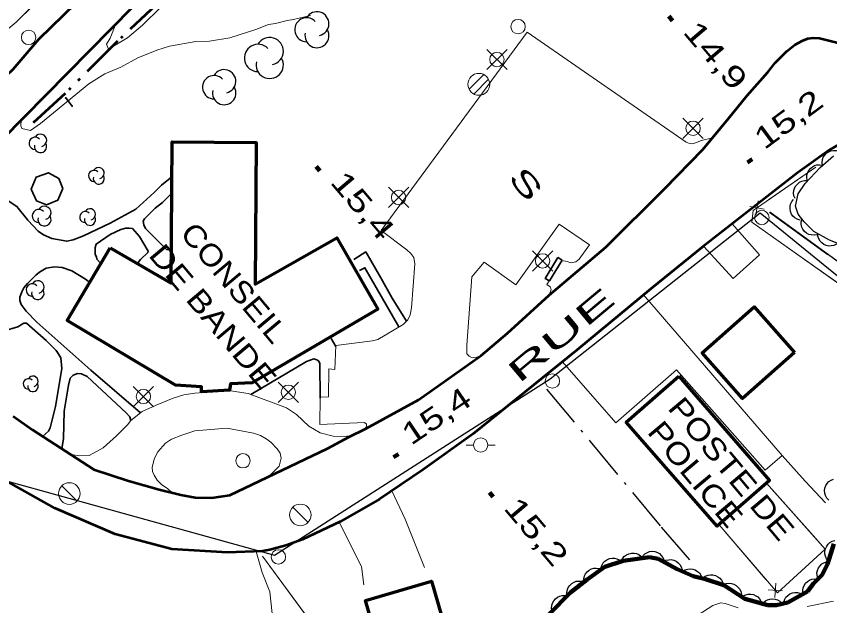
# Model space of a CAD drawing. Extents: x 386081 to 389416, y 5130568 to 5134082.
# Drawn here: x 387801.8 to 387914.9, y 5132622.4 to 5132704.2 of the extents above; entities that cross this region are included whole.
import ezdxf

# ---------------------------------------------------------------- set-up
doc = ezdxf.new("R2010")
doc.units = 0
doc.header["$LTSCALE"] = 1.2
for name, pattern in [('DASH_DOUBLE_DOT', [9.2, 5, -1.2, 0.3, -1.2, 0.3, -1.2]), ('DOT_DASHED', [7.7, 5, -1.2, 0.3, -1.2]), ('LONG_DASHED', [7.5, 6, -1.5])]:
    doc.linetypes.add(name, pattern=pattern)
for name, color, linetype, lineweight in [('19', 7, 'Continuous', 13), ('2', 7, 'Continuous', 13), ('21', 7, 'LONG_DASHED', 35), ('22', 7, 'Continuous', 13), ('3', 7, 'Continuous', 140), ('31', 7, 'Continuous', 70), ('36', 7, 'Continuous', 13), ('37', 7, 'Continuous', 13), ('4', 7, 'DASH_DOUBLE_DOT', 53), ('41', 7, 'DOT_DASHED', 25), ('44', 7, 'Continuous', 25), ('52', 7, 'Continuous', 13)]:
    doc.layers.add(name, color=color, linetype=linetype, lineweight=lineweight)

msp = doc.modelspace()

# ---------------------------------------------------------------- linework, layer by layer
at = {"layer": '19'}
for points in [[(387897.32, 5132672.31), (387901.46, 5132667.83), (387905.1, 5132671.13), (387901.31, 5132675.42)], [(387877.73, 5132656.24), (387885.16, 5132647.78), (387893.58, 5132655.12), (387905.87, 5132641.22), (387908.25, 5132643.23), (387888.97, 5132665.54)], [(387809.42, 5132643.37), (387810.69, 5132643.21), (387811.98, 5132643.26), (387813.92, 5132644.3), (387815.78, 5132645.96), (387817.29, 5132647.51), (387817.76, 5132648.11), (387819.35, 5132649.36), (387821.26, 5132650.25), (387823.62, 5132651.2), (387825.13, 5132651.69), (387826.66, 5132651.92), (387831.34, 5132652.26), (387834.07, 5132651.86), (387839.37, 5132649.88), (387840.76, 5132648.93), (387842.47, 5132647.32), (387844.05, 5132646.41), (387845.86, 5132645.95), (387847.45, 5132645.88), (387848.48, 5132646.04)], [(387823.47, 5132638.09), (387822.87, 5132638.67), (387822.08, 5132639.19), (387821.41, 5132639.8), (387820.99, 5132640.51), (387820.79, 5132641.04), (387820.71, 5132641.62), (387821.06, 5132642.88), (387821.51, 5132643.74), (387822.59, 5132644.96), (387823.41, 5132645.51), (387824.85, 5132646.08), (387826.67, 5132646.66), (387831.1, 5132647.04), (387834.78, 5132646.34), (387835.77, 5132646.01), (387836.55, 5132645.57), (387837.2, 5132645.11), (387838.09, 5132644.18), (387838.51, 5132643.58), (387838.66, 5132642.88), (387838.38, 5132641.78), (387836.87, 5132640.3)], [(387854.01, 5132638.34), (387855.87, 5132634.4), (387858.55, 5132627.71)], [(387850.15, 5132625.26), (387849.8, 5132627.83), (387846.68, 5132634)], [(387799.82, 5132599.69), (387803.96, 5132597.75), (387814.27, 5132595.74), (387824.7, 5132594.47), (387828.45, 5132593.38), (387831.32, 5132592.43), (387833.25, 5132592.59), (387834.83, 5132593.26), (387836.51, 5132594.96), (387837.85, 5132597.01), (387838.59, 5132599.59), (387839.21, 5132605.61), (387839.63, 5132608.05), (387839.42, 5132610.84), (387838.98, 5132614.19), (387838.27, 5132616.78), (387838.07, 5132619.03), (387837.38, 5132621.29), (387837.07, 5132624.3), (387836.02, 5132627.01), (387835.19, 5132629.93)]]:
    msp.add_lwpolyline(points, dxfattribs=at)
at = {"layer": '2'}
for points in [[(387815.66, 5132703.19), (387814.89, 5132701.22), (387814.39, 5132700.37), (387814.67, 5132699.67), (387817.3, 5132701.23), (387819.37, 5132703.03), (387824.49, 5132708.05)], [(387802.52, 5132689.82), (387802.48, 5132689.04), (387802.63, 5132688.68), (387803.81, 5132688.4), (387805.2, 5132689.37), (387811.91, 5132694.88), (387814.13, 5132696.26), (387816.38, 5132697.19), (387818.75, 5132698.49), (387821.37, 5132699.54), (387823.13, 5132700.09), (387826.78, 5132700.72), (387828.67, 5132700.8), (387831.53, 5132701.24), (387835.12, 5132702.42), (387836.88, 5132703.1), (387837.86, 5132703.22), (387839.5, 5132703.66), (387840.35, 5132703.78), (387842.72, 5132704.35)]]:
    msp.add_lwpolyline(points, dxfattribs=at)
at = {"layer": '2', "linetype": 'LONG_DASHED'}
for points in [[(387902.14, 5132622.09), (387900.32, 5132622.69), (387899.71, 5132622.8), (387898.62, 5132622.43), (387896.55, 5132621.08)], [(387915.38, 5132623.03), (387911.74, 5132622.27)]]:
    msp.add_lwpolyline(points, dxfattribs=at)
at = {"layer": '21', "linetype": 'Continuous', "lineweight": 53}
for points in [[(387398.36, 5132310.48), (387454.62, 5132364.63), (387511.11, 5132419.28), (387537.66, 5132444.62), (387591.82, 5132496.78), (387617.79, 5132521.26), (387702.27, 5132602.13), (387719.9, 5132618.73), (387757.05, 5132654.07), (387762.87, 5132659.36), (387786.35, 5132682.67), (387801.42, 5132696.88), (387804.96, 5132701.08), (387818.71, 5132714.51)], [(387821.04, 5132708.66), (387799.9, 5132687.15)], [(387900.79, 5132690.03), (387903.38, 5132693.25), (387906.24, 5132696.49), (387907.27, 5132697.77), (387908.91, 5132699.42), (387910, 5132700.28), (387911.03, 5132700.83), (387911.82, 5132701.14), (387912.55, 5132701.26), (387913.46, 5132701.21), (387917.34, 5132700.22)], [(387801.42, 5132648.72), (387804.1, 5132646.79), (387812.63, 5132641.3), (387817.44, 5132639.71), (387821.71, 5132638.53), (387824.71, 5132637.8), (387826.68, 5132637.42), (387829, 5132637.37), (387831.5, 5132637.75), (387845.08, 5132644.21), (387848.09, 5132645.84), (387850.38, 5132646.96), (387857.73, 5132650.99), (387866.43, 5132657.15), (387870.07, 5132660.23), (387875.89, 5132665.5), (387883.77, 5132672.2), (387891.91, 5132680.29), (387897.25, 5132685.76), (387900.79, 5132690.03)], [(387917.95, 5132687.48), (387914.77, 5132685.65), (387910.4, 5132682.5), (387897.32, 5132672.31), (387890, 5132666.4), (387879.79, 5132657.92), (387865.33, 5132646.25), (387858.33, 5132641.26), (387852.31, 5132637.2), (387846.89, 5132634.09), (387841.59, 5132631.57), (387839.29, 5132630.76), (387837.07, 5132630.13), (387836.06, 5132629.97), (387831.18, 5132629.76), (387823.45, 5132630.22), (387815.59, 5132632.3), (387807.2, 5132635.91), (387800.42, 5132639.74)]]:
    msp.add_lwpolyline(points, dxfattribs=at)
at = {"layer": '22', "lineweight": 35}
msp.add_line((387846.24, 5132658.38), (387845.58, 5132659.51), dxfattribs=at)
for points in [[(387797.11, 5132681.96), (387800.31, 5132678.89), (387801.92, 5132677.83), (387803.44, 5132675.95), (387804.9, 5132674.38), (387805.63, 5132673.9), (387806.79, 5132673.36), (387808.85, 5132673), (387809.76, 5132673.19), (387811.16, 5132673.75), (387814.87, 5132675.53), (387818.46, 5132677.44), (387821.01, 5132679.77), (387822.04, 5132680.81), (387823.45, 5132681.93)], [(387823.43, 5132679.65), (387822.16, 5132678.38), (387821.13, 5132677.58), (387819.67, 5132676.11), (387819.49, 5132675.8), (387819.55, 5132675.26), (387819.79, 5132674.77), (387822.71, 5132671.87), (387823.38, 5132671.75)], [(387818.66, 5132669.88), (387819.12, 5132670.45), (387820.1, 5132671.43), (387820.16, 5132671.61), (387818.94, 5132673.67), (387817.97, 5132674.76), (387817.54, 5132674.82), (387817.06, 5132674.82), (387816.39, 5132674.63), (387814.87, 5132673.95), (387812.93, 5132672.6), (387812.8, 5132672.11), (387812.8, 5132671.14), (387812.99, 5132670.84), (387813.05, 5132670.53), (387813.6, 5132669.91)], [(387848.75, 5132670.46), (387850.39, 5132671.51), (387852.51, 5132667.93), (387854.07, 5132665.11), (387856.06, 5132661.91)], [(387812.05, 5132667.27), (387811.47, 5132667.73), (387809.58, 5132668.87), (387808.24, 5132669.35), (387807.15, 5132669.46), (387806, 5132669.28), (387805.08, 5132668.72), (387804.54, 5132668.29), (387803.38, 5132667.13), (387802.89, 5132666.52), (387802.59, 5132665.97), (387802.35, 5132665.24), (387802.35, 5132664.75), (387802.53, 5132664.2), (387803.2, 5132663.3), (387804.72, 5132661.78), (387812.22, 5132655.11), (387819.09, 5132649.16)], [(387855.01, 5132661.1), (387850.27, 5132669.32), (387849.54, 5132668.95)], [(387805.49, 5132645.9), (387806.31, 5132646.61), (387806.56, 5132647.09), (387807.27, 5132650.05), (387808.18, 5132655.34), (387808.04, 5132656.79), (387807.68, 5132657.4), (387807.37, 5132657.82), (387805.98, 5132659.21), (387803.27, 5132661.6), (387802.91, 5132661.6), (387802.06, 5132661.1), (387800.17, 5132660.55)], [(387844.06, 5132651.22), (387844.01, 5132656.01), (387843.88, 5132656.33), (387843.61, 5132656.55), (387843.17, 5132656.67), (387842.17, 5132656.28), (387834.45, 5132651.72)], [(387808.19, 5132644.16), (387808.38, 5132645.62), (387808.48, 5132649.38), (387809.09, 5132652.99), (387809.33, 5132653.98), (387809.75, 5132654.41), (387810.34, 5132654.63), (387810.9, 5132654.59), (387811.67, 5132654.22), (387817.13, 5132649.19), (387817.61, 5132648.63), (387817.76, 5132648.11)]]:
    msp.add_lwpolyline(points, dxfattribs=at)
at = {"layer": '3'}
for p, q in [((387892.51, 5132704.24), (387893.02, 5132703.63)), ((387903.44, 5132683.93), (387904.08, 5132684.4)), ((387843.49, 5132683.39), (387844, 5132682.78)), ((387854.27, 5132642.99), (387854.94, 5132643.43)), ((387867.6, 5132638.11), (387868.11, 5132637.5))]:
    msp.add_line(p, q, dxfattribs=at)
at = {"layer": '31'}
for points in [[(387814.87, 5132672.08), (387823.35, 5132667.16), (387823.48, 5132686.82), (387835.17, 5132686.7), (387835.05, 5132667.04), (387846.38, 5132673.48), (387852.07, 5132663.57), (387834.62, 5132653.33), (387831.59, 5132653.19), (387831.47, 5132652.34), (387827.59, 5132652.07), (387827.59, 5132652.8), (387823.96, 5132653.02), (387808.93, 5132661.97)], [(387909.98, 5132657.57), (387902.72, 5132651.16), (387897.12, 5132657.5), (387904.38, 5132663.91)], [(387893.88, 5132654.24), (387906.51, 5132639.76), (387899.23, 5132633.42), (387886.6, 5132647.88)], [(387861.91, 5132617.62), (387852.72, 5132614.94), (387850.34, 5132623.11), (387859.52, 5132625.78)]]:
    msp.add_lwpolyline(points, close=True, dxfattribs=at)
at = {"layer": '31', "lineweight": 35}
for points in [[(387808.29, 5132680.34), (387807.62, 5132678.7), (387806.05, 5132678.07), (387804.66, 5132678.61), (387803.91, 5132680.23), (387804.59, 5132681.91), (387806.31, 5132682.51), (387807.75, 5132681.73)], [(387877.67, 5132670.36), (387875.91, 5132667.49), (387875.33, 5132667.84), (387877.09, 5132670.72)]]:
    msp.add_lwpolyline(points, close=True, dxfattribs=at)
at = {"layer": '36'}
for p, q in [((387870.03, 5132696.83), (387867.21, 5132699.65)), ((387867.21, 5132696.83), (387870.03, 5132699.65)), ((387866.81, 5132696.15), (387864.76, 5132694.1)), ((387865.4, 5132693.45), (387867.46, 5132695.49)), ((387897.27, 5132687.27), (387894.45, 5132690.09)), ((387894.45, 5132687.27), (387897.27, 5132690.09)), ((387856.36, 5132677.67), (387853.54, 5132680.49)), ((387853.54, 5132677.67), (387856.36, 5132680.49)), ((387876.37, 5132668.86), (387873.55, 5132671.68)), ((387873.55, 5132668.86), (387876.37, 5132671.68)), ((387841.05, 5132650.61), (387838.23, 5132653.43)), ((387838.23, 5132650.61), (387841.05, 5132653.43)), ((387820.9, 5132650.01), (387818.08, 5132652.83)), ((387818.08, 5132650.01), (387820.9, 5132652.83)), ((387864.37, 5132644.7), (387865.37, 5132644.7)), ((387868.37, 5132644.7), (387867.37, 5132644.7)), ((387810.28, 5132636.89), (387808.16, 5132639.03)), ((387842.38, 5132633.92), (387840.26, 5132636.06))]:
    msp.add_line(p, q, dxfattribs=at)
at = {"layer": '36', "lineweight": 35}
msp.add_line((387809.6, 5132691.78), (387808.73, 5132692.9), dxfattribs=at)
at = {"layer": '36', "lineweight": 25}
msp.add_lwpolyline([(387737.65, 5132640.07), (387761.57, 5132662.08), (387796.75, 5132640.73), (387837.73, 5132629.42), (387876.02, 5132653.88), (387905.18, 5132676.93), (387941.93, 5132647.03), (388004.64, 5132617.46), (388067.52, 5132587.58), (388129.01, 5132557.53), (388159.69, 5132610.01), (388184.51, 5132651.37), (388290.36, 5132826.58), (388312.34, 5132873.88), (388333.97, 5132918.51)], dxfattribs=at)
at = {"layer": '36'}
for centre, radius in [((387871.558, 5132702.81), 1), ((387803.554, 5132701.31), 1), ((387868.624, 5132698.245), 1), ((387866.114, 5132694.798), 1.518), ((387895.87, 5132688.692), 1), ((387854.954, 5132679.085), 1), ((387905.428, 5132676.3), 1), ((387874.964, 5132670.275), 1), ((387876.328, 5132653.59), 1), ((387839.644, 5132652.025), 1), ((387819.5, 5132651.434), 1), ((387866.364, 5132644.7), 1), ((387833.338, 5132642.51), 1), ((387809.21, 5132637.961), 1.5), ((387841.31, 5132634.991), 1.5), ((387838.258, 5132629.16), 1)]:
    msp.add_circle(centre, radius, dxfattribs=at)
at = {"layer": '36', "lineweight": 35}
for centre in [(387808.726, 5132692.899), (387809.596, 5132691.779)]:
    msp.add_circle(centre, 0.0472, dxfattribs=at)
at = {"layer": '37'}
for p, q in [((387906.4, 5132678.78), (387912.93, 5132683.3)), ((387904.57, 5132676.66), (387904.93, 5132678.63)), ((387905.74, 5132677.47), (387903.77, 5132677.83)), ((387920.13, 5132664.25), (387911.97, 5132670.03)), ((387912.56, 5132632.13), (387906.09, 5132639.41)), ((387899.49, 5132633.63), (387905.99, 5132626.03)), ((387836.07, 5132629.26), (387841.99, 5132621.2)), ((387907.21, 5132623.51), (387907.37, 5132625.51)), ((387906.29, 5132624.59), (387908.29, 5132624.43))]:
    msp.add_line(p, q, dxfattribs=at)
at = {"layer": '37', "lineweight": 25}
msp.add_line((387906.51, 5132677.03), (387914.6, 5132671.15), dxfattribs=at)
at = {"layer": '37'}
for points in [[(387799.82, 5132701.77), (387801.81, 5132703.43), (387811.3, 5132712.8), (387823.25, 5132724.14), (387827.75, 5132728.51)], [(387799.82, 5132701.77), (387801.81, 5132703.43), (387807.08, 5132708.64)], [(387931.55, 5132656.16), (387904.04, 5132675.65), (387904.22, 5132677.28), (387912.93, 5132683.3)], [(387911.97, 5132670.03), (387904.04, 5132675.65), (387904.07, 5132675.93)], [(387899.49, 5132633.63), (387907.6, 5132624.15), (387914.23, 5132630.24), (387906.09, 5132639.41)], [(387908.72, 5132625.18), (387914.23, 5132630.24), (387912.56, 5132632.13)], [(387836.07, 5132629.26), (387844.99, 5132617.11), (387848.22, 5132612.88)]]:
    msp.add_lwpolyline(points, dxfattribs=at)
at = {"layer": '37', "lineweight": 25}
msp.add_lwpolyline([(387906.54, 5132677.07), (387932.36, 5132658.3), (387945.5, 5132679.34), (387940.83, 5132681.68)], dxfattribs=at)
at = {"layer": '4'}
msp.add_lwpolyline([(387979.24, 5132693.78), (387967.98, 5132698.25), (387957.99, 5132703.75), (387948.45, 5132709.57), (387940.12, 5132715.04), (387929.76, 5132722.2), (387917.82, 5132731.26), (387907.13, 5132740.09), (387897.59, 5132748.19), (387890.52, 5132753.76), (387887.43, 5132755.84), (387885.32, 5132756.37), (387880.39, 5132756.8), (387876.62, 5132756.32), (387874.03, 5132755.63), (387871.67, 5132753.79), (387851.22, 5132734.01), (387828.61, 5132712.63), (387822, 5132706.59), (387815.92, 5132700.8), (387808.62, 5132693.51), (387803.49, 5132688.8)], dxfattribs=at)
at = {"layer": '41'}
for points in [[(387875.49, 5132652.47), (387881.56, 5132645.21), (387891.46, 5132633.29), (387895.83, 5132628.21)], [(387908.25, 5132643.23), (387911.47, 5132639.68), (387914.26, 5132636.65)]]:
    msp.add_lwpolyline(points, dxfattribs=at)
at = {"layer": '44', "linetype": 'DOT_DASHED'}
msp.add_lwpolyline([(387915.87, 5132672.73), (387914.84, 5132673.15), (387912.65, 5132674.35), (387911.32, 5132675.68), (387910.47, 5132676.77), (387910.11, 5132677.86), (387910.47, 5132679.57), (387911.44, 5132681.03), (387913.51, 5132683.23), (387915.39, 5132684.88)], dxfattribs=at)
at = {"layer": '44'}
for points in [[(387913.85, 5132683.53), (387913.8, 5132683.94), (387913.86, 5132684.34), (387913.96, 5132684.66), (387914.16, 5132684.95), (387914.41, 5132685.22), (387914.74, 5132685.42), (387915.03, 5132685.56), (387915.38, 5132685.61), (387915.75, 5132685.6), (387916.1, 5132685.51)], [(387911.76, 5132681.37), (387911.67, 5132681.78), (387911.7, 5132682.19), (387911.77, 5132682.51), (387911.94, 5132682.82), (387912.17, 5132683.11), (387912.47, 5132683.34), (387912.75, 5132683.51), (387913.09, 5132683.59), (387913.46, 5132683.61), (387913.82, 5132683.56)], [(387910.04, 5132678.92), (387909.88, 5132679.31), (387909.84, 5132679.71), (387909.86, 5132680.04), (387909.97, 5132680.38), (387910.15, 5132680.7), (387910.41, 5132680.98), (387910.66, 5132681.19), (387910.98, 5132681.33), (387911.34, 5132681.42), (387911.7, 5132681.42)], [(387910.75, 5132675.93), (387910.34, 5132676.05), (387910, 5132676.27), (387909.75, 5132676.48), (387909.56, 5132676.78), (387909.41, 5132677.11), (387909.35, 5132677.49), (387909.34, 5132677.82), (387909.43, 5132678.16), (387909.59, 5132678.5), (387909.81, 5132678.78)], [(387913.09, 5132673.91), (387912.68, 5132673.83), (387912.27, 5132673.88), (387911.95, 5132673.95), (387911.65, 5132674.13), (387911.36, 5132674.37), (387911.14, 5132674.68), (387910.98, 5132674.97), (387910.91, 5132675.31), (387910.9, 5132675.68), (387910.97, 5132676.03)], [(387915.82, 5132672.61), (387915.45, 5132672.42), (387915.05, 5132672.35), (387914.72, 5132672.33), (387914.38, 5132672.42), (387914.04, 5132672.57), (387913.74, 5132672.8), (387913.51, 5132673.03), (387913.34, 5132673.34), (387913.23, 5132673.69), (387913.19, 5132674.05)], [(387914.74, 5132637.03), (387914.46, 5132637.33), (387914.28, 5132637.7), (387914.17, 5132638.01), (387914.15, 5132638.36), (387914.2, 5132638.73), (387914.34, 5132639.08), (387914.5, 5132639.37), (387914.75, 5132639.61), (387915.06, 5132639.83), (387915.39, 5132639.96)], [(387914.68, 5132628.56), (387914.42, 5132628.89), (387914.27, 5132629.26), (387914.18, 5132629.58), (387914.2, 5132629.93), (387914.27, 5132630.3), (387914.44, 5132630.64), (387914.62, 5132630.91), (387914.89, 5132631.14), (387915.21, 5132631.33), (387915.55, 5132631.43)], [(387885.9, 5132628.58), (387886.08, 5132628.96), (387886.36, 5132629.26), (387886.61, 5132629.47), (387886.94, 5132629.6), (387887.3, 5132629.69), (387887.68, 5132629.67), (387888, 5132629.63), (387888.32, 5132629.48), (387888.63, 5132629.27), (387888.87, 5132629)], [(387888.87, 5132629.31), (387889.17, 5132629.6), (387889.53, 5132629.79), (387889.84, 5132629.91), (387890.19, 5132629.94), (387890.55, 5132629.9), (387890.91, 5132629.77), (387891.21, 5132629.62), (387891.46, 5132629.37), (387891.68, 5132629.08), (387891.82, 5132628.75)], [(387883.06, 5132627.58), (387883.18, 5132627.98), (387883.39, 5132628.33), (387883.61, 5132628.58), (387883.9, 5132628.77), (387884.24, 5132628.92), (387884.62, 5132628.98), (387884.94, 5132629), (387885.28, 5132628.91), (387885.62, 5132628.76), (387885.91, 5132628.54)], [(387891.74, 5132628.51), (387892.11, 5132628.7), (387892.51, 5132628.77), (387892.84, 5132628.79), (387893.18, 5132628.71), (387893.52, 5132628.56), (387893.82, 5132628.32), (387894.05, 5132628.09), (387894.22, 5132627.78), (387894.34, 5132627.43), (387894.37, 5132627.07)], [(387913.41, 5132625.85), (387913.21, 5132626.21), (387913.12, 5132626.61), (387913.09, 5132626.94), (387913.16, 5132627.28), (387913.3, 5132627.63), (387913.52, 5132627.94), (387913.74, 5132628.18), (387914.04, 5132628.36), (387914.39, 5132628.49), (387914.75, 5132628.54)], [(387880.69, 5132625.7), (387880.68, 5132626.12), (387880.79, 5132626.51), (387880.92, 5132626.81), (387881.15, 5132627.08), (387881.43, 5132627.32), (387881.77, 5132627.49), (387882.08, 5132627.6), (387882.43, 5132627.61), (387882.8, 5132627.56), (387883.14, 5132627.43)], [(387894.4, 5132627.14), (387894.76, 5132627.36), (387895.15, 5132627.47), (387895.47, 5132627.52), (387895.82, 5132627.46), (387896.17, 5132627.35), (387896.49, 5132627.14), (387896.75, 5132626.93), (387896.94, 5132626.64), (387897.09, 5132626.3), (387897.16, 5132625.94)], [(387897.24, 5132626.21), (387897.57, 5132626.47), (387897.95, 5132626.61), (387898.28, 5132626.69), (387898.63, 5132626.66), (387898.99, 5132626.58), (387899.32, 5132626.4), (387899.6, 5132626.22), (387899.81, 5132625.94), (387899.99, 5132625.62), (387900.09, 5132625.27)], [(387911.26, 5132623.72), (387911.13, 5132624.12), (387911.12, 5132624.52), (387911.15, 5132624.85), (387911.29, 5132625.17), (387911.49, 5132625.49), (387911.77, 5132625.75), (387912.03, 5132625.94), (387912.37, 5132626.05), (387912.73, 5132626.12), (387913.09, 5132626.09)], [(387878.36, 5132623.8), (387878.33, 5132624.22), (387878.42, 5132624.62), (387878.53, 5132624.93), (387878.74, 5132625.21), (387879.01, 5132625.46), (387879.35, 5132625.65), (387879.65, 5132625.78), (387880, 5132625.81), (387880.37, 5132625.78), (387880.71, 5132625.67)], [(387900.1, 5132625.29), (387900.49, 5132625.45), (387900.89, 5132625.49), (387901.22, 5132625.48), (387901.55, 5132625.37), (387901.88, 5132625.19), (387902.16, 5132624.93), (387902.37, 5132624.68), (387902.51, 5132624.36), (387902.6, 5132624), (387902.6, 5132623.64)], [(387876.3, 5132621.62), (387876.22, 5132622.03), (387876.26, 5132622.43), (387876.34, 5132622.75), (387876.51, 5132623.06), (387876.75, 5132623.34), (387877.06, 5132623.57), (387877.34, 5132623.73), (387877.69, 5132623.8), (387878.06, 5132623.81), (387878.41, 5132623.75)], [(387902.53, 5132623.48), (387902.85, 5132623.75), (387903.22, 5132623.91), (387903.54, 5132624), (387903.89, 5132624), (387904.26, 5132623.93), (387904.6, 5132623.77), (387904.88, 5132623.6), (387905.11, 5132623.33), (387905.31, 5132623.02), (387905.42, 5132622.68)], [(387908.44, 5132622.48), (387908.47, 5132622.89), (387908.62, 5132623.27), (387908.78, 5132623.56), (387909.03, 5132623.81), (387909.33, 5132624.02), (387909.69, 5132624.15), (387910.01, 5132624.23), (387910.36, 5132624.21), (387910.72, 5132624.12), (387911.05, 5132623.96)], [(387905.39, 5132622.43), (387905.62, 5132622.78), (387905.94, 5132623.04), (387906.22, 5132623.21), (387906.56, 5132623.31), (387906.92, 5132623.34), (387907.3, 5132623.28), (387907.62, 5132623.2), (387907.91, 5132623), (387908.19, 5132622.75), (387908.39, 5132622.46)]]:
    msp.add_lwpolyline(points, dxfattribs=at)
at = {"layer": '44', "linetype": 'DOT_DASHED', "lineweight": 90}
msp.add_lwpolyline([(387875.85, 5132621.16), (387878.86, 5132624.2), (387881.17, 5132626.04), (387883.6, 5132627.76), (387886.15, 5132628.62), (387889.8, 5132629.13), (387891.01, 5132628.9), (387893.68, 5132627.45), (387895.87, 5132626.5), (387897.61, 5132626.09), (387900.16, 5132625.25), (387903.07, 5132623.33), (387906.27, 5132622.44), (387907.48, 5132622.45), (387909.06, 5132622.83), (387911.76, 5132624.37), (387912.61, 5132625.47), (387913.83, 5132626.69), (387914.56, 5132628.16), (387915.41, 5132630.96)], dxfattribs=at)
at = {"layer": '44'}
for centre, radius, start, end in [((387842.184, 5132702.378), 1.664, 44.11537, 269.80396), ((387843.615, 5132703.21), 1.664, 282.26917, 149.72626), ((387843.615, 5132701.546), 1.664, 166.93686, 29.62122), ((387837.053, 5132699.402), 1.897, 282.26917, 149.72626), ((387835.421, 5132698.453), 1.897, 44.11537, 269.80396), ((387837.053, 5132697.504), 1.897, 166.93686, 29.62122), ((387829.331, 5132694.397), 1.625, 44.11537, 269.80396), ((387830.729, 5132695.209), 1.625, 282.26917, 149.72626), ((387830.729, 5132693.585), 1.625, 166.93686, 29.62122), ((387804.471, 5132686.589), 0.858, 44.11537, 269.80396), ((387805.208, 5132687.018), 0.858, 282.26917, 149.72626), ((387805.208, 5132686.161), 0.858, 166.93686, 29.62122), ((387812.641, 5132682.087), 0.766, 44.11537, 269.80396), ((387813.3, 5132682.471), 0.766, 282.26917, 149.72626), ((387813.3, 5132681.704), 0.766, 166.93686, 29.62122), ((387805.761, 5132676.957), 0.913, 282.26917, 149.72626), ((387804.976, 5132676.501), 0.913, 44.11537, 269.80396), ((387811.419, 5132676.358), 0.771, 44.11537, 269.80396), ((387812.082, 5132676.743), 0.771, 282.26917, 149.72626), ((387805.761, 5132676.044), 0.913, 166.93686, 29.62122), ((387812.082, 5132675.972), 0.771, 166.93686, 29.62122), ((387804.085, 5132666.22), 0.871, 44.11537, 269.80396), ((387804.834, 5132666.655), 0.871, 282.26917, 149.72626), ((387804.834, 5132665.784), 0.871, 166.93686, 29.62122), ((387804.152, 5132653.548), 0.723, 282.26917, 149.72626), ((387803.53, 5132653.186), 0.723, 44.11537, 269.80396), ((387804.152, 5132652.825), 0.723, 166.93686, 29.62122)]:
    msp.add_arc(centre, radius, start, end, dxfattribs=at)
at = {"layer": '52'}
for points in [[(387850.21, 5132646.88), (387850.5, 5132647.22), (387850.48, 5132647.61), (387850.21, 5132647.84), (387844.02, 5132647.53), (387844.06, 5132651.33), (387845.22, 5132651.37), (387845.26, 5132655.3), (387846.12, 5132655.18), (387846.24, 5132658.51), (387851.35, 5132659.15), (387852.06, 5132659.36), (387855.61, 5132661.46), (387856.23, 5132662.07), (387856.58, 5132662.76), (387856.76, 5132663.75), (387857.23, 5132669.87), (387857.09, 5132670.76), (387856.66, 5132671.3), (387856.09, 5132671.8), (387852.55, 5132674.49), (387872.81, 5132702.04), (387894.93, 5132686.76), (387895.36, 5132686.58), (387895.82, 5132686.55), (387897.03, 5132687.01), (387898.58, 5132687.36)], [(387866.42, 5132657.15), (387865.81, 5132656.9), (387865.19, 5132656.82), (387864.78, 5132657.03), (387864.46, 5132657.38), (387864.46, 5132658.55), (387865.14, 5132668.05), (387866.84, 5132670.09), (387871.27, 5132666.94), (387877.27, 5132675.38), (387881.48, 5132672.51), (387880.07, 5132670.51), (387879.58, 5132670.13), (387878.87, 5132670), (387878.4, 5132670.21), (387877.64, 5132670.32)], [(387875.9, 5132667.49), (387875.57, 5132666.98), (387876.03, 5132666.69), (387876.16, 5132666.3), (387875.89, 5132665.5)]]:
    msp.add_lwpolyline(points, dxfattribs=at)

# ---------------------------------------------------------------- texts
at = {"layer": '21', "width": 2.1}
msp.add_text('RUE', height=3, rotation=39.88, dxfattribs=at).set_placement((387871.65, 5132653.12))
at = {"layer": '3'}
for s, rotation, width, p in [('14,9   ', 310.294, 1.4, (387894.34, 5132702.02)), ('15,2   ', 36.529, 1.35, (387905.77, 5132685.61)), ('15,4   ', 310.294, 1.4, (387845.32, 5132681.17)), ('15,4   ', 34.021, 1.35, (387856.68, 5132644.56)), ('15,2   ', 310.294, 1.4, (387869.43, 5132635.89))]:
    msp.add_text(s, height=3, rotation=rotation, dxfattribs=dict(at, width=width)).set_placement(p)
at = {"layer": '31'}
for s, width, p in [('CONSEIL', 1.15, (387824.46, 5132674.03)), ('DE BANDE', 1.2, (387820.1, 5132671.01)), ('POSTE DE', 1.2, (387892.22, 5132649.77)), ('POLICE', 1.2, (387889.37, 5132646.45))]:
    msp.add_text(s, height=3, rotation=310.03, dxfattribs=dict(at, width=width)).set_placement(p)
at = {"layer": '52', "width": 1.7}
msp.add_text('S', height=3, rotation=310.03, dxfattribs=at).set_placement((387870.05, 5132681.74))

doc.saveas('drawing.dxf')
